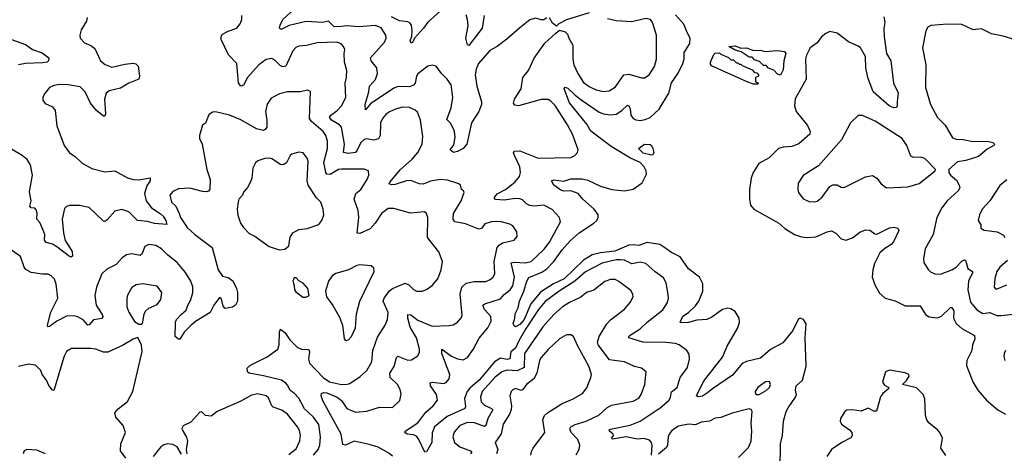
# Model space of a CAD drawing. Extents: x 1771496 to 1971148, y 471553 to 643630.
# Tile 528 of 656: x 1849213 to 1856166, y 615628 to 618695. Entities that reach past the tile are written whole.
import ezdxf

# ---------------------------------------------------------------- set-up
doc = ezdxf.new("R2010")
doc.units = 0

msp = doc.modelspace()

# ---------------------------------------------------------------- linework, layer by layer
at = {"layer": '0CON10XD'}
for points in [[(1852059.7, 617869.7), (1852044.4, 617985), (1852021.9, 618041.9), (1852005, 618055.8), (1851965, 618072.9), (1851915, 618075.6), (1851867, 618063), (1851825, 618042.2), (1851800, 618025), (1851775, 617995.7), (1851760.4, 617965), (1851759.5, 617875), (1851747.5, 617852.5), (1851715, 617842), (1851665, 617851.9), (1851645, 617847.7), (1851622.6, 617827.4), (1851597.4, 617772.6), (1851583.7, 617756.3), (1851535, 617747.7), (1851500.6, 617755), (1851507.5, 617815), (1851485.6, 617935.6), (1851472.3, 617952.3), (1851414.5, 617985), (1851400.5, 618005), (1851409.8, 618020.2), (1851455, 618053.2), (1851486.2, 618085), (1851515.4, 618145), (1851510.6, 618245), (1851521.3, 618285), (1851523.3, 618335), (1851507.8, 618395), (1851503.9, 618456.1), (1851508.2, 618485), (1851500, 618505), (1851482.5, 618525), (1851455, 618536.9), (1851315, 618530.4), (1851238, 618512), (1851185, 618508.1), (1851162.4, 618497.6), (1851143.3, 618475), (1851093.1, 618366.9), (1851075, 618362.1), (1851055, 618369.6), (1851015, 618409.2), (1850995, 618419.4), (1850955, 618414.4), (1850901.1, 618375), (1850822.5, 618285), (1850795, 618232), (1850775, 618223.8), (1850759.1, 618249.1), (1850745.7, 618385), (1850687.3, 618447.3), (1850635.7, 618555), (1850635.6, 618575), (1850645, 618592.5), (1850685, 618614.2), (1850746.7, 618635), (1850771.2, 618665), (1850781.2, 618695), (1850781.2, 618725)], [(1852935, 618707.1), (1852915, 618693.8), (1852895, 618693.8), (1852855, 618706.2), (1852815, 618694), (1852745, 618637.5), (1852653.8, 618556.2), (1852584.3, 618505), (1852533.8, 618476.2), (1852453.4, 618385), (1852436.5, 618345), (1852430.7, 618305), (1852441.2, 618225), (1852474.5, 618115), (1852474.5, 618095), (1852455, 618046), (1852404.6, 617965), (1852370, 617815), (1852345.9, 617784.1), (1852305, 617763.1), (1852276.1, 617756.1), (1852253.8, 617775), (1852279.7, 617810.3), (1852288.9, 617865), (1852283.3, 617905), (1852272.2, 617932.2), (1852255, 617962), (1852229.4, 617989.4), (1852259.3, 618070.7), (1852271.1, 618145), (1852260.4, 618235), (1852233.1, 618275), (1852192, 618315), (1852155, 618366.7), (1852125, 618372.5), (1852095, 618365.6), (1852025, 618313.1), (1852014.6, 618295), (1852007.1, 618245), (1851995, 618231.5), (1851965, 618218.9), (1851885, 618221.3), (1851855, 618211.6), (1851691.3, 618098.7), (1851655, 618057.5), (1851651.8, 618095), (1851679.6, 618185), (1851684.6, 618225.4), (1851725, 618270.8), (1851741.1, 618315), (1851734.5, 618354.5), (1851695.5, 618405), (1851690, 618425), (1851790, 618535), (1851800.8, 618565), (1851799.2, 618585), (1851765, 618637.1), (1851725, 618654.4), (1851606.1, 618643.9), (1851525, 618652.4), (1851483.6, 618646.4), (1851435, 618643.8), (1851395, 618683.3), (1851355, 618676.1), (1851237, 618683), (1851117.1, 618652.9), (1851065, 618627.5), (1851055, 618628.8), (1851048.8, 618635), (1851053.1, 618655), (1851072.7, 618695), (1851155.6, 618775)], [(1852178.8, 618751.2), (1852095, 618677.3), (1852065, 618633.8), (1852002, 618565), (1851985, 618528.8), (1851975, 618534), (1851970.9, 618545), (1851981.5, 618578.5), (1851983.9, 618615), (1851979.6, 618655), (1851971.4, 618671.4), (1851955, 618680.8), (1851895, 618686.2), (1851838.5, 618715)], [(1852493.3, 618725), (1852480, 618635), (1852385, 618512), (1852375, 618516.7), (1852364.2, 618565), (1852381.2, 618651.2), (1852376.7, 618695), (1852365, 618728.9)], [(1854582.7, 615515), (1854586.4, 615695), (1854600.8, 615755), (1854607.3, 615855), (1854625.3, 615925), (1854639.2, 615950.8), (1854692.1, 616025), (1854697.7, 616045), (1854692.2, 616075), (1854696.4, 616105), (1854740.9, 616145), (1854768.1, 616245), (1854758.8, 616445), (1854766.2, 616545), (1854747.5, 616575), (1854725, 616583.3), (1854711.2, 616575), (1854672.3, 616497.7), (1854601.1, 616408.9), (1854515, 616361.9), (1854445, 616300.9), (1854345, 616277.6), (1854316, 616264), (1854247.8, 616182.2), (1854105, 616085.6), (1854070.8, 616055), (1854035, 616033.6), (1854005, 616028), (1853993.3, 616035), (1854042.6, 616137.4), (1854175, 616307.5), (1854210, 616385), (1854285.5, 616515), (1854296.5, 616555), (1854294.4, 616585), (1854265, 616630.8), (1854235, 616650.8), (1854214.3, 616654.3), (1854175, 616644.4), (1854099.9, 616590.1), (1854065, 616575.2), (1853995, 616569.2), (1853935, 616553.5), (1853885, 616550), (1853876.7, 616555), (1853895, 616597.5), (1853935, 616624.6), (1853985, 616671.2), (1854009.2, 616705), (1854036.7, 616775), (1854037.9, 616827.9), (1854013.3, 616875), (1853935, 616932.2), (1853877, 617017), (1853815, 617047.7), (1853775, 617077.8), (1853734.6, 617104.6), (1853645, 617119.2), (1853585, 617097.4), (1853545, 617103.7), (1853515, 617099.6), (1853415, 617057), (1853315, 617046.7), (1853255, 617031.2), (1853193.8, 616995), (1853058.2, 616861.8), (1852983, 616827), (1852891.4, 616768.6), (1852823.6, 616686.4), (1852775, 616573.8), (1852745, 616538.8), (1852715, 616523.9), (1852705, 616529.4), (1852698.9, 616545), (1852710.8, 616585), (1852711.1, 616615), (1852732.3, 616657.7), (1852741.8, 616705), (1852772.9, 616775), (1852795.2, 616845), (1852807.6, 616872.4), (1852900.8, 616909.2), (1852935, 616932.7), (1852984.5, 616985.5), (1853043.4, 617066.6), (1853099.7, 617130.3), (1853165, 617188.4), (1853266.7, 617255), (1853288.6, 617275), (1853299.2, 617295), (1853298.1, 617315), (1853270, 617355), (1853191.1, 617425), (1853156.4, 617465), (1853105, 617484), (1853055, 617483.2), (1853035, 617490), (1852985.8, 617525), (1852968, 617555), (1852985, 617562.5), (1853055, 617553.2), (1853105, 617569), (1853185, 617568.8), (1853225, 617561.1), (1853315, 617517.2), (1853395, 617494.1), (1853485, 617483.5), (1853545, 617495.7), (1853609.4, 617540.6), (1853638.5, 617601.5), (1853637.1, 617625), (1853623.6, 617655), (1853595.2, 617685.2), (1853526, 617716), (1853389, 617799), (1853247.4, 617907.4), (1853219.1, 617955), (1853095, 618107.1), (1853057.8, 618205), (1853065, 618218.1), (1853085, 618210), (1853135, 618161.1), (1853185, 618124), (1853305, 618041.8), (1853335, 618028.8), (1853385, 618021.2), (1853425, 618027.1), (1853465, 618053.4), (1853505, 618090), (1853515, 618085.7), (1853522.5, 618072.5), (1853526.4, 618046.4), (1853529.6, 618019.6), (1853545, 617997.1), (1853565, 617987.3), (1853595, 617982.9), (1853631.2, 617988.8), (1853665, 618003.6), (1853727.8, 618062.2), (1853797.8, 618175), (1853815, 618247.5), (1853863.4, 618316.6), (1853896.9, 618385), (1853905.5, 618415), (1853906.4, 618463.6), (1853944.7, 618525.3), (1853947.5, 618565), (1853925.6, 618605), (1853904.1, 618664.1), (1853845, 618729.2)], [(1853235.7, 618744.3), (1853075.6, 618694.4), (1853020, 618665), (1853005, 618650), (1852975, 618670), (1852955, 618707.1)], [(1855314.6, 618714.6), (1855323.3, 618675), (1855316.4, 618633.6), (1855317.9, 618575), (1855334.6, 618455), (1855365, 618403.3), (1855383.5, 618245), (1855417.5, 618177.5), (1855408.7, 618115), (1855410.6, 618085), (1855405, 618074), (1855385, 618071.9), (1855354.2, 618085), (1855239.5, 618185), (1855201.6, 618285), (1855188.5, 618355), (1855186.2, 618435), (1855150.8, 618495), (1855135, 618508), (1855065, 618538.6), (1854985, 618600.6), (1854935, 618610.5), (1854905, 618597.8), (1854875, 618572.5), (1854845, 618532), (1854795, 618496.7), (1854770, 618445), (1854762.5, 618415), (1854766.7, 618275), (1854689.4, 618135), (1854684.3, 618085), (1854695.8, 618045), (1854776.3, 617946.4), (1854795.3, 617905), (1854793.8, 617885), (1854715, 617817.5), (1854665, 617797.5), (1854605, 617793.5), (1854572.5, 617785), (1854505, 617718.6), (1854432.8, 617677.2), (1854392.9, 617615), (1854378.1, 617575), (1854366.9, 617495), (1854366.9, 617425), (1854373.7, 617383.7), (1854398, 617355), (1854575, 617256.7), (1854617.1, 617217.1), (1854685, 617175.6), (1854735, 617158.9), (1854775.5, 617155.5), (1854835, 617160), (1854915, 617195.6), (1854945, 617202.5), (1854976.2, 617185), (1855015, 617146.2), (1855045.9, 617135.9), (1855095, 617151.9), (1855145, 617192.9), (1855185, 617208.1), (1855215.5, 617205.5), (1855250.7, 617180.7), (1855265, 617178.9), (1855355, 617222.2), (1855385, 617226.9), (1855415, 617221.2), (1855422, 617205), (1855384.2, 617125), (1855367.5, 617105), (1855322.7, 617077.3), (1855287.8, 617045), (1855249.8, 616970.2), (1855237.1, 616925), (1855232.2, 616875), (1855253.5, 616815), (1855285, 616760), (1855325, 616725.6), (1855395, 616705.7), (1855465, 616671.9), (1855572.5, 616672.5), (1855610.7, 616610.7), (1855635, 616592.9), (1855695, 616586.9), (1855721.7, 616598.3), (1855785, 616659.2), (1855795, 616660), (1855808.5, 616635), (1855808.4, 616585), (1855826.7, 616546.7), (1855865, 616511.5), (1855955, 616462.5), (1855958.5, 616435), (1855940.8, 616395), (1855935.8, 616355), (1855900.9, 616285), (1855900.2, 616250.2), (1855944.4, 616135), (1855978.1, 616075), (1856040.8, 616005), (1856121.2, 615935), (1856175, 615905.8)], [(1849689.4, 618709.4), (1849684.4, 618685), (1849647.6, 618622.4), (1849638.6, 618585), (1849640.8, 618565), (1849671.1, 618531.1), (1849715, 618513.1), (1849745, 618490), (1849784.4, 618405), (1849816.9, 618376.9), (1849865, 618358.5), (1849955, 618380), (1850015, 618387.1), (1850032.7, 618382.7), (1850051.2, 618365), (1850060, 618295), (1850055.9, 618274.1), (1849985, 618247.1), (1849925, 618210), (1849845, 618190.6), (1849824.6, 618175.4), (1849811.7, 618131.7), (1849818.3, 618028.3), (1849815, 618012.5), (1849805, 618013.3), (1849755, 618052.9), (1849714.2, 618104.2), (1849675.5, 618185), (1849640.7, 618220.7), (1849555, 618234.3), (1849495, 618235.6), (1849455, 618229.2), (1849424.5, 618215.5), (1849388.7, 618171.3), (1849377.5, 618145), (1849378, 618125), (1849393.2, 618103.2), (1849445, 618077.5), (1849465, 618053.3), (1849475.3, 617945.3), (1849527.5, 617805), (1849565, 617753.3), (1849605, 617726.7), (1849655, 617681.1), (1849723.5, 617643.5), (1849815, 617620), (1849886.1, 617626.1), (1849975, 617575.5), (1850015, 617563.6), (1850055, 617563.3), (1850135.9, 617575.9), (1850135.6, 617555), (1850111.2, 617518.8), (1850095.4, 617465), (1850107.1, 617415), (1850143.4, 617363.4), (1850204.6, 617325), (1850225.5, 617305), (1850246.1, 617275), (1850253.3, 617246.7), (1850165, 617252.5), (1850115, 617267.9), (1850045, 617274.4), (1849985, 617336.5), (1849935, 617352.9), (1849885, 617340), (1849831.2, 617278.8), (1849815, 617268.8), (1849805, 617270), (1849705, 617365.6), (1849635, 617381.5), (1849565, 617380.8), (1849545, 617373.8), (1849530.5, 617359.5), (1849514.4, 617285), (1849523.2, 617185), (1849534.1, 617134.1), (1849584.4, 617055), (1849587.1, 617022.9), (1849575, 617016.2), (1849565, 617020), (1849475, 617089.5), (1849445, 617106.5), (1849400.4, 617120.4), (1849388.9, 617135), (1849390, 617175), (1849383.9, 617195), (1849355, 617260.5), (1849333.8, 617285), (1849335.8, 617325.8), (1849330.5, 617350.5), (1849321.3, 617361.3), (1849293.8, 617365), (1849285.5, 617375), (1849293.4, 617415), (1849283.6, 617476.4), (1849303.8, 617595), (1849289.2, 617669.2), (1849267.2, 617705), (1849230.5, 617735), (1849155, 617778.2)], [(1852565.8, 616275), (1852461.4, 616148.6), (1852391.2, 616088.8), (1852372.5, 616065), (1852355.2, 616015), (1852361.2, 615958.8), (1852356.5, 615945), (1852232.1, 615887.9), (1852143.5, 615815), (1852126, 615774), (1852123.3, 615705), (1852085, 615638.8), (1852075, 615636.7), (1852032.9, 615725), (1852015, 615749.6), (1851995, 615759.2), (1851950, 615765), (1851933.3, 615775), (1851936.2, 615785), (1852025, 615843.1), (1852080.6, 615919.4), (1852133.1, 615965), (1852164.4, 616005), (1852156.1, 616045), (1852113.2, 616105), (1852112.2, 616127.8), (1852127.9, 616132.1), (1852205, 616121.2), (1852225, 616128.9), (1852247.1, 616155), (1852251.5, 616185), (1852193.6, 616335), (1852195, 616363.8), (1852263.1, 616315), (1852305, 616295.5), (1852345, 616290.6), (1852375, 616307.1), (1852415, 616362.9), (1852457.7, 616442.3), (1852518.8, 616515), (1852542.9, 616562.9), (1852539.6, 616595), (1852496.4, 616645), (1852484.4, 616675), (1852498.8, 616685), (1852609, 616721), (1852635, 616752.5), (1852676.4, 616785), (1852695, 616812.9), (1852707.5, 616875), (1852683.6, 616975), (1852705, 616980), (1852785, 616974.7), (1852825, 616984.6), (1852917.2, 617072.8), (1852955, 617122.5), (1853032, 617265), (1853024, 617295), (1852972.4, 617352.4), (1852915, 617383.3), (1852845, 617376.3), (1852815, 617380), (1852792.1, 617392.1), (1852765, 617420.8), (1852745, 617428.8), (1852715, 617430.3), (1852635, 617418.6), (1852573.7, 617423.7), (1852564.3, 617435), (1852585, 617462.9), (1852645, 617493.8), (1852710.5, 617545), (1852742.7, 617585), (1852750, 617615), (1852744.6, 617654.6), (1852706.7, 617735), (1852701.4, 617755), (1852706.7, 617765), (1852745, 617766.5), (1852875, 617716.5), (1853105, 617721.4), (1853133.8, 617735), (1853151.2, 617755), (1853156, 617775), (1853117.1, 617885), (1853081.3, 617951.3), (1852995, 618088.9), (1852965, 618119.1), (1852945, 618129.6), (1852895, 618131.5), (1852735, 618086.5), (1852709.4, 618089.4), (1852699.2, 618105), (1852707.9, 618132.1), (1852754.3, 618205), (1852766.9, 618285), (1852806.7, 618335), (1852847.3, 618422.7), (1852920.6, 618529.4), (1852999.5, 618600.5), (1853025, 618620), (1853065, 618610), (1853082, 618592), (1853090.6, 618565), (1853119.4, 618515), (1853119.6, 618415), (1853126.9, 618375), (1853154.7, 618314.7), (1853195, 618251.8), (1853235, 618222.1), (1853285, 618198.8), (1853335, 618187.1), (1853375, 618191.8), (1853420.7, 618219.3), (1853479.2, 618305), (1853515, 618309.7), (1853605, 618284.4), (1853625.7, 618284.3), (1853659.2, 618305), (1853696.2, 618363.8), (1853710, 618415), (1853711.2, 618585), (1853681.4, 618675), (1853668, 618695), (1853635, 618702.5), (1853535, 618678.9), (1853426.1, 618686.1), (1853365, 618700.9)], [(1856235.6, 618554.4), (1856158.7, 618578.7), (1856075, 618595.3), (1856005, 618629.1), (1855945, 618623.1), (1855865, 618660.7), (1855765, 618662.7), (1855646.9, 618653.1), (1855627.1, 618642.9), (1855613, 618617), (1855587.8, 618495), (1855611.9, 618375), (1855608.9, 618215), (1855645.8, 618095), (1855695, 618003.8), (1855749.1, 617949.1), (1855800.3, 617860.3), (1855825, 617850), (1855875, 617848.6), (1855942.7, 617832.7), (1856046.8, 617836.8), (1856085.8, 617825.8), (1856097.5, 617815), (1856092.5, 617805), (1856045, 617779.2), (1855985, 617728.2), (1855895, 617698.5), (1855835, 617689.4), (1855773.3, 617635), (1855773.3, 617615), (1855786.7, 617595), (1855829.1, 617559.1), (1855847.8, 617525), (1855851.4, 617505), (1855841.4, 617485), (1855761.9, 617415), (1855724.4, 617365), (1855690, 617295), (1855664.4, 617175), (1855608.1, 617075), (1855594.3, 617005), (1855598.3, 616978.3), (1855628.3, 616928.3), (1855645, 616911.2), (1855675, 616898.8), (1855715, 616895.8), (1855795, 616927.1), (1855827.1, 616945), (1855865, 616987.3), (1855885, 616995.6), (1855895, 616987.5), (1855907.8, 616935), (1855942, 616915), (1855942.5, 616905), (1855914.2, 616845), (1855908.7, 616785), (1855928.3, 616698.3), (1855972.5, 616642.5), (1856015, 616616.2), (1856063.1, 616623.1), (1856114, 616604), (1856145, 616602), (1856275, 616616.5)], [(1849155.3, 618555.3), (1849255, 618519.4), (1849305, 618484.4), (1849371.2, 618461.2), (1849420, 618425), (1849417.5, 618405), (1849406.7, 618395), (1849375, 618388.8), (1849255, 618385.4), (1849205, 618376.2)], [(1854585, 618302.5), (1854565, 618310), (1854538.3, 618338.3), (1854501.7, 618351.7), (1854485, 618370), (1854465, 618370), (1854438.3, 618398.3), (1854401.7, 618411.7), (1854385, 618430), (1854365, 618430), (1854307, 618467), (1854265, 618480), (1854220, 618505), (1854265, 618510), (1854305, 618492.5), (1854345, 618496.2), (1854395, 618477.5), (1854445, 618480), (1854475, 618470), (1854565, 618477.5), (1854615, 618468.8), (1854623.8, 618455), (1854609.2, 618405), (1854605, 618340), (1854585, 618302.5)], [(1854425, 618240), (1854395, 618240), (1854355, 618252.5), (1854099.3, 618369.3), (1854091.2, 618381.2), (1854091.9, 618395), (1854115, 618447.5), (1854125, 618457.5), (1854155, 618460), (1854165, 618450), (1854218.3, 618428.3), (1854235, 618410), (1854255, 618410), (1854275, 618390), (1854285, 618390), (1854295, 618380), (1854305, 618380), (1854315, 618370), (1854385, 618340), (1854401.7, 618321.7), (1854418.3, 618318.3), (1854430, 618305), (1854430, 618295), (1854410, 618285), (1854410, 618255), (1854428.3, 618248.3), (1854425, 618240)], [(1851287.3, 615615), (1851320.9, 615655), (1851333.5, 615685), (1851338.6, 615745), (1851325, 615832.5), (1851288.6, 615885), (1851224.2, 615944.2), (1851185, 616018.4), (1851152.7, 616052.7), (1851122.3, 616072.3), (1851107.8, 616107.8), (1851093.3, 616125), (1851063.3, 616145), (1850935.7, 616175.7), (1850834.6, 616194.6), (1850822.6, 616205), (1850820.1, 616229.9), (1850839.6, 616250.4), (1850959.8, 616310.2), (1851035.3, 616364.7), (1851046.8, 616395), (1851046.9, 616485), (1851055, 616507.5), (1851085, 616481.8), (1851120.6, 616430.6), (1851175, 616376.9), (1851205.3, 616365.3), (1851255, 616362), (1851259.5, 616345), (1851253.2, 616295), (1851260.4, 616265), (1851356.2, 616165), (1851401.4, 616135), (1851485, 616116.1), (1851525, 616116.5), (1851545, 616123.3), (1851617.3, 616172.7), (1851665, 616214.2), (1851700, 616275), (1851706.2, 616355), (1851739.9, 616450.1), (1851794.4, 616535), (1851810.6, 616575), (1851814.5, 616625), (1851780, 616705), (1851786, 616725), (1851825, 616777.9), (1851845.2, 616794.8), (1851935, 616831.2), (1851960.8, 616820.8), (1851995, 616785.8), (1852015, 616775.7), (1852055, 616774.3), (1852085, 616785.8), (1852125, 616814.2), (1852165, 616861.2), (1852190, 616925), (1852200, 616985), (1852173.7, 617053.7), (1852093.1, 617155), (1852095.8, 617295), (1852085, 617323.3), (1852072.5, 617335), (1851972.7, 617327.3), (1851855, 617360), (1851815, 617358.6), (1851767.5, 617325), (1851723.3, 617255), (1851687.5, 617215), (1851615, 617182.5), (1851596.1, 617186.1), (1851609.2, 617295), (1851603.3, 617345), (1851575.6, 617425), (1851586.7, 617465), (1851622.2, 617495), (1851666.9, 617565), (1851679.2, 617595), (1851675.8, 617625.8), (1851645, 617637.1), (1851485, 617638.2), (1851465, 617634.5), (1851405, 617599.7), (1851382.4, 617602.4), (1851374.8, 617614.8), (1851360.6, 617685), (1851387.6, 617785), (1851386.1, 617835), (1851375.4, 617875), (1851356.9, 617905), (1851274.1, 617974.1), (1851260.3, 617995), (1851266.2, 618186.2), (1851245, 618196.7), (1851196.4, 618183.6), (1851105, 618184.6), (1851048.5, 618171.5), (1850989.1, 618140.9), (1850961.5, 618098.5), (1850949.6, 618045), (1850959.6, 617985), (1850958.9, 617935), (1850950, 617920), (1850935, 617911.9), (1850885, 617922.5), (1850775, 617986.5), (1850695, 618019.6), (1850595, 618043.8), (1850575, 618040), (1850548.3, 618021.7), (1850525, 617962.5), (1850505, 617950), (1850482.5, 617875), (1850483.8, 617855), (1850501.2, 617815), (1850535.4, 617635.4), (1850557.9, 617565), (1850555, 617497.5), (1850546.9, 617483.1), (1850532.9, 617477.1), (1850505, 617478.9), (1850415, 617503.1), (1850335, 617499.2), (1850295, 617479.2), (1850274.4, 617455), (1850284.4, 617405), (1850316.8, 617376.8), (1850339.6, 617325), (1850349.6, 617295), (1850395.7, 617225), (1850449.2, 617175), (1850573.6, 617083.6), (1850614.8, 616924.8), (1850645, 616882), (1850685, 616872.2), (1850717.4, 616847.4), (1850744.2, 616795), (1850750.8, 616765), (1850752.5, 616705), (1850737.5, 616675), (1850715, 616663.1), (1850663.5, 616653.5), (1850649.8, 616669.8), (1850637.4, 616717.4), (1850625, 616729.2), (1850584.3, 616675.7), (1850558.6, 616625), (1850455, 616561.4), (1850425, 616535.7), (1850373.7, 616486.3), (1850345, 616436), (1850335, 616435.8), (1850311.2, 616455), (1850312.5, 616555), (1850320.9, 616575), (1850355, 616613.6), (1850389.9, 616640.1), (1850400.4, 616675), (1850420.1, 616709.9), (1850435.8, 616764.2), (1850436.2, 616805), (1850422.5, 616845), (1850385, 616906.9), (1850325, 616978.2), (1850259.7, 617029.7), (1850215, 617075.3), (1850175, 617098.4), (1850125, 617104.5), (1850097.9, 617092.1), (1850075, 617036.2), (1850065, 617028.1), (1850005, 617039.6), (1849966.9, 617033.1), (1849938.1, 617011.9), (1849895.8, 616964.2), (1849829.6, 616930.4), (1849792.6, 616897.4), (1849755, 616803.8), (1849744.7, 616745), (1849754.6, 616675), (1849795, 616611.2), (1849799.4, 616595), (1849795, 616582), (1849735, 616572.2), (1849705, 616536.2), (1849695, 616533.8), (1849662.1, 616572.1), (1849623.7, 616593.7), (1849595, 616601.1), (1849545, 616598.5), (1849476.4, 616563.6), (1849425, 616525.7), (1849413.1, 616523.1), (1849409.4, 616535), (1849433.6, 616626.4), (1849483.2, 616725), (1849472.1, 616825), (1849458.8, 616858.8), (1849435, 616884.2), (1849415, 616894.2), (1849375, 616894.3), (1849295, 616908.1), (1849257.9, 616927.9), (1849244.4, 616945), (1849219.8, 617019.8), (1849155, 617066)], [(1854825, 617405.8), (1854845, 617410.8), (1854880.3, 617439.7), (1854933.8, 617515), (1854955, 617528), (1854985, 617526), (1855015, 617511.2), (1855035, 617508.8), (1855185, 617584.2), (1855235, 617592.5), (1855266.2, 617575), (1855296, 617535), (1855335, 617505.8), (1855485, 617512.5), (1855565, 617535.6), (1855678, 617625), (1855681.2, 617635), (1855605, 617712.5), (1855577, 617723), (1855525, 617720), (1855505, 617730), (1855477.3, 617805), (1855445, 617855.6), (1855255, 617977.8), (1855165, 618018), (1855135, 618016.7), (1855080, 617965), (1855017.5, 617845), (1854855, 617662), (1854745.8, 617594.2), (1854711.2, 617538.8), (1854708, 617495), (1854713, 617473), (1854745, 617428.8), (1854788.3, 617408.3), (1854825, 617405.8)], [(1851845, 615608.1), (1851820.7, 615630.7), (1851745, 615670.8), (1851680.4, 615690.4), (1851575, 615714.1), (1851515, 615686.8), (1851495, 615690), (1851483.3, 615765), (1851355, 616000), (1851342.5, 616035), (1851345, 616052.5), (1851361.4, 616058.6), (1851382.5, 616055), (1851455, 616026.2), (1851485, 616001.5), (1851524.3, 615944.3), (1851585, 615918.8), (1851665, 615926.7), (1851755, 615954.4), (1851845, 615952.5), (1851898, 616002), (1851908.3, 616048.3), (1851900.3, 616080.3), (1851880.6, 616115), (1851830.5, 616165), (1851826.7, 616195), (1851858.3, 616241.8), (1851875, 616306.7), (1851883.3, 616315), (1851953.9, 616286.1), (1851980.6, 616289.4), (1852025, 616316.7), (1852036.9, 616343.1), (1852036.9, 616365), (1852016.1, 616445), (1851971.5, 616521.5), (1851953.8, 616585), (1851955, 616610), (1851975, 616607.1), (1852025, 616570.9), (1852125, 616528.2), (1852245, 616532.5), (1852275, 616537.5), (1852303.8, 616555), (1852332.1, 616587.9), (1852337.1, 616605), (1852324.6, 616755), (1852335.7, 616804.3), (1852365, 616832.7), (1852423.2, 616843.2), (1852505, 616844.4), (1852535, 616857.1), (1852556, 616874), (1852569.1, 616900.9), (1852563.3, 616985), (1852586.1, 617083.9), (1852599.1, 617100.9), (1852623.4, 617116.6), (1852705, 617136), (1852727.3, 617162.7), (1852724, 617195), (1852696.8, 617236.8), (1852675, 617249.2), (1852606.6, 617266.6), (1852545, 617265.7), (1852498.5, 617251.5), (1852475, 617218), (1852455, 617214.4), (1852362.4, 617252.4), (1852285, 617265.8), (1852273.5, 617285), (1852275.7, 617325), (1852331.9, 617415), (1852351.7, 617471.7), (1852346.7, 617485), (1852333.8, 617495), (1852326.7, 617525), (1852314.4, 617534.4), (1852235, 617559.1), (1852185.3, 617565.3), (1852115, 617552.2), (1852062.7, 617532.7), (1852035, 617534.6), (1851975, 617558.5), (1851945, 617554.7), (1851865, 617528.9), (1851837.9, 617527.9), (1851823.3, 617535), (1851826, 617545), (1851901.3, 617635), (1851985, 617708.5), (1852024.4, 617755), (1852054.3, 617815), (1852059.7, 617869.7)], [(1853674.3, 617735.7), (1853615, 617750.2), (1853582.5, 617785), (1853625, 617814), (1853665, 617813.3), (1853675.8, 617805.8), (1853684.2, 617784.2), (1853691.2, 617755), (1853685, 617738.8), (1853674.3, 617735.7)], [(1851045, 617067.5), (1851085, 617072.5), (1851113.6, 617096.4), (1851124.2, 617155.8), (1851141.7, 617188.3), (1851185, 617211.2), (1851242.7, 617217.3), (1851325, 617246.7), (1851346.2, 617275), (1851362, 617315), (1851357.5, 617355), (1851339.2, 617405), (1851309.2, 617435), (1851250.9, 617525), (1851243.6, 617556.4), (1851249.5, 617695), (1851244.2, 617715), (1851215, 617753.3), (1851185, 617758), (1851135, 617744), (1851124.2, 617735), (1851097.9, 617682.1), (1851075, 617667.5), (1851055, 617670.8), (1850995, 617711.9), (1850975, 617716.7), (1850945, 617714.2), (1850894.4, 617695.6), (1850878.3, 617681.7), (1850860.8, 617645), (1850852.5, 617575), (1850842.6, 617547.4), (1850821.5, 617508.5), (1850793.3, 617475), (1850786.5, 617453.5), (1850761.5, 617425), (1850755.7, 617405.7), (1850749.2, 617355), (1850753.3, 617313.3), (1850773.3, 617255), (1850794.6, 617224.6), (1850835, 617183.8), (1850873.3, 617165), (1850975, 617090), (1851045, 617067.5)], [(1856185, 617562), (1856135, 617521.2), (1856065, 617414.2), (1856010.6, 617355), (1855991.1, 617315), (1855982, 617275), (1856000, 617245), (1855999.5, 617219.5), (1856025, 617207.5), (1856114.5, 617194.5), (1856160.6, 617170.6), (1856170.8, 617155)], [(1853675.9, 615615.9), (1853680.6, 615685), (1853675.5, 615705.5), (1853660.9, 615720.9), (1853623.7, 615733.7), (1853575, 615728.9), (1853495.8, 615744.2), (1853398.3, 615728.3), (1853393.3, 615735), (1853405.6, 615754.4), (1853404.2, 615764.2), (1853378, 615785), (1853376.2, 615795), (1853385, 615798.9), (1853525, 615826.9), (1853594.8, 615855.2), (1853735, 615949.3), (1853798.9, 616005), (1853809.5, 616025), (1853816.1, 616063.9), (1853857.1, 616095), (1853877.1, 616165), (1853929.4, 616235), (1853944.2, 616294.2), (1853939.7, 616329.7), (1853924.4, 616354.4), (1853871.2, 616395), (1853845, 616404.4), (1853775, 616411.8), (1853613.8, 616413.8), (1853514.2, 616445), (1853514.2, 616455), (1853523.1, 616465), (1853595, 616509.6), (1853645, 616556.7), (1853755, 616642.9), (1853787.8, 616695), (1853794.4, 616725), (1853792.5, 616752.5), (1853778.2, 616835), (1853759.4, 616869.4), (1853701.5, 616911.5), (1853635, 616971.5), (1853595, 616980), (1853535, 616968), (1853485, 616993.3), (1853456.7, 616996.8), (1853425, 616995.6), (1853325.9, 616974.1), (1853209.2, 616910.8), (1853134.6, 616845), (1853023.2, 616775), (1852925, 616701.6), (1852877.5, 616645), (1852785, 616505.9), (1852736.9, 616425), (1852715, 616372.9), (1852682.7, 616345), (1852674.2, 616295.8), (1852655, 616291.3), (1852609.4, 616300.6), (1852565.8, 616275)], [(1856188.2, 616991.8), (1856134.2, 616945), (1856113.3, 616915), (1856098.6, 616865), (1856095, 616802.5), (1856105, 616791.2), (1856115, 616790.8), (1856185, 616820.8)], [(1851515, 616426.7), (1851535, 616431.2), (1851555.5, 616454.5), (1851584.3, 616515), (1851592.9, 616615), (1851615.6, 616705), (1851715.8, 616915), (1851715, 616937.5), (1851695, 616953.3), (1851615, 616961.9), (1851595, 616955.5), (1851535, 616927.1), (1851445, 616900), (1851421.2, 616885), (1851394, 616845), (1851373.3, 616775), (1851380, 616735), (1851425, 616673.3), (1851471.7, 616591.7), (1851492, 616535), (1851505, 616437.5), (1851515, 616426.7)], [(1851213, 616733), (1851235, 616733.3), (1851257.5, 616745), (1851247.5, 616795), (1851215, 616832.5), (1851185, 616847.5), (1851165, 616870), (1851151.7, 616868.3), (1851142.5, 616845), (1851152.5, 616815), (1851153.8, 616785), (1851161.7, 616771.7), (1851213, 616733)], [(1853142.6, 615617.4), (1853163.1, 615655), (1853169.4, 615685), (1853155.3, 615725.3), (1853106.7, 615775), (1853097.8, 615802.2), (1853104.3, 615815), (1853135, 615833.1), (1853212.5, 615855), (1853302.4, 615897.6), (1853360.1, 615949.9), (1853392.1, 615967.9), (1853545, 615997.1), (1853585, 616019.2), (1853602.9, 616045), (1853628.2, 616115), (1853636.1, 616203.9), (1853605, 616230.8), (1853555, 616241.9), (1853485, 616274.3), (1853378.5, 616288.5), (1853297.8, 616395), (1853294.2, 616415), (1853304.6, 616455), (1853358.5, 616545), (1853385, 616572.2), (1853485, 616647.1), (1853524.5, 616695.5), (1853544.2, 616735), (1853544, 616755), (1853528.7, 616778.7), (1853443.8, 616843.8), (1853417.2, 616857.2), (1853385, 616858.5), (1853345, 616843.3), (1853267, 616783), (1853215.3, 616764.7), (1853175, 616732.1), (1853095, 616696.1), (1853046.7, 616665), (1852985, 616609.1), (1852908.1, 616521.9), (1852866.8, 616465), (1852777.4, 616335), (1852775, 616234.4), (1852727.3, 616212.7), (1852655, 616217), (1852618.5, 616205), (1852568.7, 616165), (1852478.7, 616065), (1852466.2, 616025), (1852472, 615992), (1852495, 615968.2), (1852546, 615946), (1852553.8, 615935), (1852519.8, 615875), (1852505.6, 615824.4), (1852495, 615818.9), (1852425.2, 615845.2), (1852375, 615847.1), (1852321.1, 615825), (1852281.5, 615778.5), (1852271.5, 615745), (1852284.6, 615705), (1852321.5, 615675), (1852396.9, 615645), (1852405, 615632), (1852395.8, 615624.2)], [(1850075, 616542.5), (1850083, 616557), (1850092.5, 616615), (1850105, 616636.7), (1850125, 616653.8), (1850185, 616680), (1850211.2, 616715), (1850216.2, 616765), (1850185, 616810), (1850083.9, 616826.1), (1850035, 616818.8), (1850005, 616800), (1849975, 616747.5), (1849969.2, 616725), (1849970.6, 616665), (1849985, 616626.7), (1850025, 616561.2), (1850055, 616542.5), (1850075, 616542.5)], [(1849963.3, 615595), (1849926.2, 615645), (1849928, 615695), (1849960, 615775), (1849943.8, 615825), (1849891.2, 615885), (1849886.2, 615915), (1849907.9, 615942.1), (1849974.5, 615995.5), (1850011.4, 616065), (1850078.3, 616348.3), (1850073.9, 616393.9), (1850047.5, 616447.5), (1850015, 616436.2), (1849938.3, 616391.7), (1849835, 616343.5), (1849805, 616344.5), (1849751.2, 616365), (1849715, 616370.5), (1849579.5, 616370.5), (1849545, 616349.2), (1849526.5, 616315), (1849455, 616073.8), (1849445, 616076), (1849418.1, 616108.1), (1849402.2, 616145), (1849371.9, 616185), (1849362.5, 616215), (1849325, 616252.9), (1849275, 616258.6), (1849205, 616241.4)], [(1852823.1, 615615), (1852827.6, 615642.4), (1852840, 615665), (1852920.8, 615775), (1852907.9, 615865), (1852919.4, 615895), (1852940.8, 615915), (1853045, 615981.1), (1853118.1, 616011.9), (1853188.1, 616051.9), (1853218.1, 616091.9), (1853247.5, 616165), (1853251.5, 616185), (1853232.5, 616245), (1853155.4, 616385.4), (1853124.3, 616454.3), (1853105, 616465.8), (1853075, 616466.9), (1853025, 616438.6), (1852945, 616363.3), (1852895, 616305.7), (1852884.6, 616285), (1852864.7, 616195.3), (1852844.7, 616155.3), (1852795, 616117.9), (1852765, 616076.9), (1852755, 616072.5), (1852715, 616085.8), (1852695, 616077.5), (1852684.2, 616065), (1852675.6, 616035), (1852686.9, 615965), (1852683.8, 615935), (1852672.3, 615905), (1852627.5, 615835), (1852613.2, 615766.8), (1852571.9, 615705), (1852589.2, 615655), (1852579.6, 615625)], [(1856175, 616356.7), (1856164, 616335), (1856162.3, 616312.3), (1856170, 616285)], [(1855753.9, 615613.9), (1855716.7, 615665), (1855728.6, 615735), (1855711.9, 615775), (1855695.3, 615795), (1855633.2, 615843.2), (1855618.5, 615865), (1855610.7, 615895), (1855603.7, 616013.7), (1855593.9, 616043.9), (1855545, 616091.8), (1855446.7, 616115), (1855476.1, 616143.9), (1855494.3, 616175), (1855492, 616185), (1855466.9, 616196.9), (1855354.3, 616215.7), (1855326, 616205), (1855305, 616132.5), (1855319.7, 616109.7), (1855350, 616095), (1855347.5, 616085), (1855308.1, 616051.9), (1855291.2, 616028.8), (1855263.6, 615926.4), (1855245, 615926.7), (1855205, 615947.5), (1855155, 615926.2), (1855095, 615936.7), (1855055, 615934), (1855040.8, 615925), (1855009.2, 615875), (1855006.2, 615855), (1855016.2, 615835), (1855073.3, 615795), (1855090, 615775), (1855091.2, 615755), (1855082.7, 615737.3), (1855018.8, 615705), (1854945.7, 615654.3), (1854913, 615607)], [(1854414, 616044), (1854435, 616044.2), (1854485, 616073.5), (1854507.5, 616095), (1854515.8, 616115), (1854507.3, 616137.3), (1854480, 616135), (1854426.7, 616095), (1854406.7, 616065), (1854406.7, 616055), (1854414, 616044)], [(1851115, 615620.9), (1851165, 615660), (1851192.4, 615717.6), (1851196.2, 615755), (1851188.9, 615788.9), (1851175.7, 615815.7), (1851104.6, 615904.6), (1851063.9, 615933.9), (1851003.7, 615953.7), (1850993.5, 615965), (1850970.9, 616020.9), (1850955, 616036), (1850895, 616050), (1850851.3, 616038.7), (1850775, 615997.5), (1850608.8, 615925), (1850565, 615892), (1850525, 615896.7), (1850505, 615916.7), (1850495, 615922.5), (1850485, 615920), (1850421.7, 615848.3), (1850368.3, 615821.7), (1850358.8, 615805), (1850360, 615795), (1850391.7, 615741.7), (1850399.1, 615715), (1850390, 615655), (1850393.8, 615625)], [(1854290.3, 615599.7), (1854359.3, 615670.7), (1854377.5, 615715), (1854382.9, 615785), (1854377.7, 615842.3), (1854386, 615925), (1854378, 615938), (1854365, 615943.3), (1854245, 615913.1), (1854165, 615882.9), (1854125, 615877.1), (1854085, 615855.7), (1854025, 615848.6), (1853985, 615830), (1853935, 615835.6), (1853865, 615821.2), (1853819.4, 615790.6), (1853800.4, 615765), (1853793.1, 615745), (1853788.5, 615685), (1853780.5, 615669.5), (1853725, 615623.6)], [(1849395, 615624), (1849335, 615650), (1849265, 615656.2), (1849244.2, 615645.8), (1849238.8, 615625)], [(1850355, 615622.5), (1850324.5, 615674.5), (1850295, 615690.8), (1850255, 615696.2), (1850230.5, 615689.5), (1850211.2, 615675), (1850155, 615606.2)]]:
    msp.add_lwpolyline(points, dxfattribs=at)

doc.saveas('drawing.dxf')
